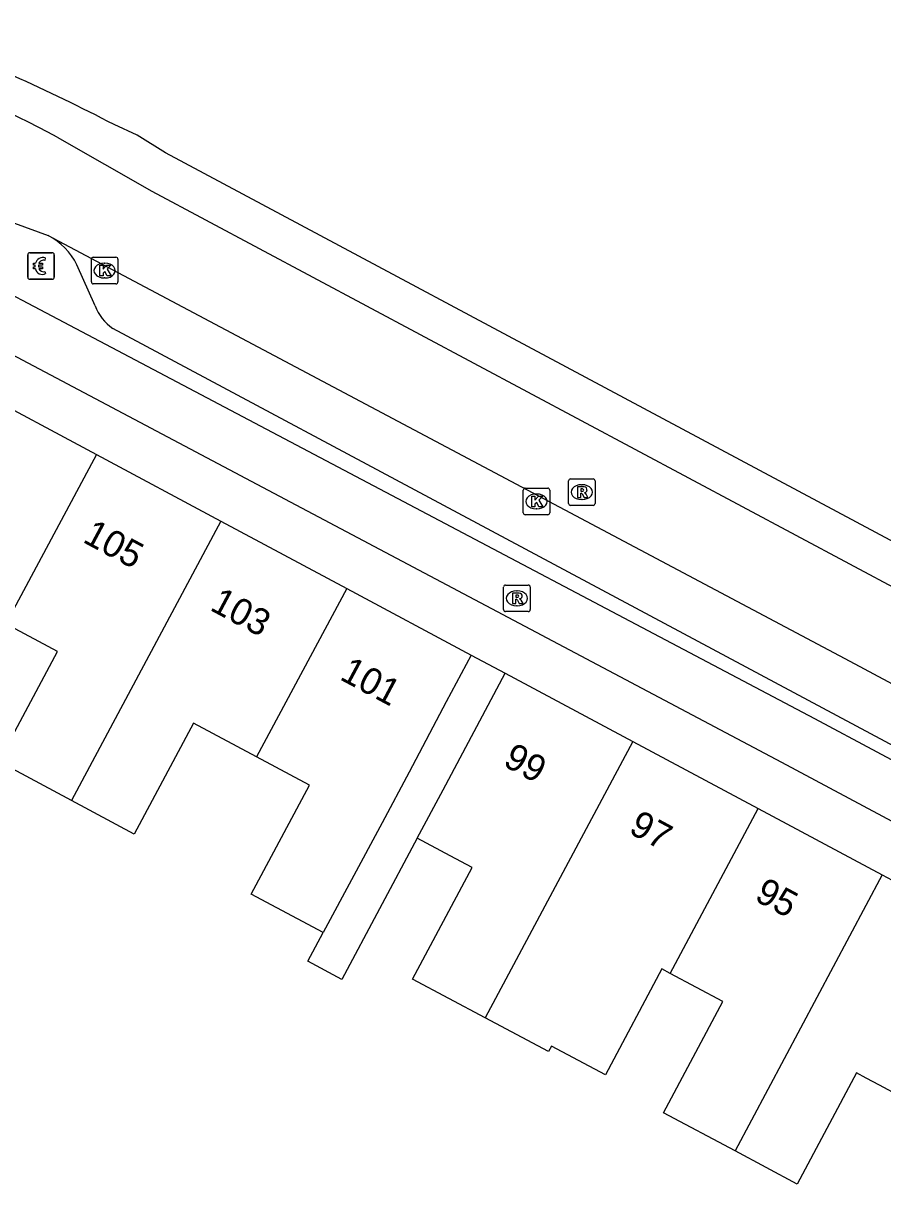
# Model space of a CAD drawing. Extents: x 159265 to 160143, y 383413 to 384319.
# Drawn here: x 159649.77 to 159682.1, y 384028.95 to 384073.11 of the extents above; entities that cross this region are included whole.
import ezdxf

# ---------------------------------------------------------------- set-up
doc = ezdxf.new("R2010")
doc.units = 0
for name, color, linetype in [('IMGEO_Betaalautomaat', 7, 'Continuous'), ('IMGEO_Fietspad_gesloten', 7, 'Continuous'), ('IMGEO_Kolk', 7, 'Continuous'), ('IMGEO_OVBaan_gesloten', 7, 'Continuous'), ('IMGEO_Pand', 7, 'Continuous'), ('IMGEO_Pand_nummerreeks', 7, 'Continuous'), ('IMGEO_Parkeervlak_open', 7, 'Continuous'), ('IMGEO_Rijbaan_lokaal_gesloten', 7, 'Continuous'), ('IMGEO_Rioolput', 7, 'Continuous'), ('IMGEO_Voetpad_open', 7, 'Continuous')]:
    doc.layers.add(name, color=color, linetype=linetype)

msp = doc.modelspace()

# ---------------------------------------------------------------- linework, layer by layer
at = {"layer": 'IMGEO_Betaalautomaat'}
for p, q in [((159649.929, 384063.551), (159649.929, 384064.392)), ((159649.929, 384064.392), (159649.929, 384063.551)), ((159650.004, 384064.475), (159650.845, 384064.475)), ((159650.845, 384064.475), (159650.004, 384064.475)), ((159650.591, 384064.28), (159650.574, 384064.18)), ((159650.928, 384064.401), (159650.928, 384063.56)), ((159650.928, 384063.56), (159650.928, 384064.401)), ((159650.212, 384063.939), (159650.212, 384064.007)), ((159650.333, 384064.007), (159650.333, 384063.939)), ((159650.854, 384063.476), (159650.013, 384063.476)), ((159650.013, 384063.476), (159650.854, 384063.476)), ((159650.578, 384063.774), (159650.6, 384063.687))]:
    msp.add_line(p, q, dxfattribs=at)
for points in [[(159650.212, 384064.007), (159650.143, 384064.007), (159650.143, 384064.076), (159650.222, 384064.076)], [(159650.217, 384063.87), (159650.143, 384063.87), (159650.143, 384063.939), (159650.212, 384063.939)], [(159650.344, 384064.076), (159650.491, 384064.076), (159650.491, 384064.007), (159650.333, 384064.007)], [(159650.333, 384063.939), (159650.491, 384063.939), (159650.491, 384063.87), (159650.347, 384063.87)]]:
    msp.add_lwpolyline(points, dxfattribs=at)
for centre, radius, start, end in [((159650.007, 384064.398), 0.0779, 92.4484, 184.2845), ((159650.007, 384064.398), 0.0779, 92.4484, 184.2845), ((159650.505, 384064), 0.293, 73.014, 165.0139), ((159650.851, 384064.398), 0.0779, 2.4484, 94.2845), ((159650.851, 384064.398), 0.0779, 2.4484, 94.2845), ((159650.478, 384063.925), 0.267, 191.8096, 297.0389), ((159650.511, 384064.013), 0.179, 69.3236, 159.5683), ((159650.511, 384063.94), 0.179, 202.7625, 291.8693), ((159650.007, 384063.554), 0.0779, 182.4484, 274.2845), ((159650.007, 384063.554), 0.0779, 182.4484, 274.2845), ((159650.851, 384063.554), 0.0779, 272.4484, 4.2845), ((159650.851, 384063.554), 0.0779, 272.4484, 4.2845)]:
    msp.add_arc(centre, radius, start, end, dxfattribs=at)
at = {"layer": 'IMGEO_Fietspad_gesloten'}
for points in [[(159639.603, 384068.019), (159679.545, 384046.947), (159802.985, 383980.918)], [(159782.916, 383989.334), (159706.724, 384030.091), (159678.317, 384045.287), (159637.547, 384066.886)]]:
    msp.add_lwpolyline(points, dxfattribs=at)
at = {"layer": 'IMGEO_Kolk'}
for p, q in [((159652.398, 384064.304), (159653.25, 384064.304)), ((159652.323, 384063.378), (159652.323, 384064.23)), ((159652.811, 384064.084), (159652.836, 384064.084)), ((159653.324, 384064.23), (159653.324, 384063.378)), ((159652.834, 384063.524), (159652.809, 384063.524)), ((159653.25, 384063.304), (159652.398, 384063.304)), ((159668.577, 384054.687), (159668.577, 384055.539)), ((159668.652, 384055.613), (159669.504, 384055.613)), ((159669.578, 384055.539), (159669.578, 384054.687)), ((159669.065, 384055.393), (159669.09, 384055.393)), ((159669.504, 384054.613), (159668.652, 384054.613)), ((159669.088, 384054.833), (159669.063, 384054.833))]:
    msp.add_line(p, q, dxfattribs=at)
for points in [[(159652.398, 384064.304), (159653.25, 384064.304)], [(159652.323, 384063.378), (159652.323, 384064.23)], [(159652.644, 384064.004), (159652.767, 384064.004), (159652.767, 384063.853), (159652.897, 384064.004), (159653.061, 384064.004), (159652.915, 384063.853), (159653.068, 384063.604), (159652.916, 384063.604), (159652.831, 384063.768), (159652.767, 384063.701), (159652.767, 384063.604), (159652.644, 384063.604), (159652.644, 384064.004)], [(159653.324, 384064.23), (159653.324, 384063.378)], [(159653.25, 384063.304), (159652.398, 384063.304)], [(159668.577, 384054.687), (159668.577, 384055.539)], [(159668.652, 384055.613), (159669.504, 384055.613)], [(159669.578, 384055.539), (159669.578, 384054.687)], [(159668.898, 384055.313), (159669.021, 384055.313), (159669.021, 384055.162), (159669.151, 384055.313), (159669.315, 384055.313), (159669.169, 384055.162), (159669.322, 384054.913), (159669.17, 384054.913), (159669.085, 384055.077), (159669.021, 384055.01), (159669.021, 384054.913), (159668.898, 384054.913), (159668.898, 384055.313)], [(159669.504, 384054.613), (159668.652, 384054.613)]]:
    msp.add_lwpolyline(points, dxfattribs=at)
for centre, start, end in [((159652.4, 384064.228), 91.552, 178.448), ((159652.4, 384064.228), 91.552, 178.448), ((159653.248, 384064.228), 1.552, 88.448), ((159653.248, 384064.228), 1.552, 88.448), ((159652.4, 384063.38), 181.552, 268.448), ((159652.4, 384063.38), 181.552, 268.448), ((159653.248, 384063.38), 271.552, 358.448), ((159653.248, 384063.38), 271.552, 358.448), ((159668.654, 384055.537), 91.552, 178.448), ((159668.654, 384055.537), 91.552, 178.448), ((159669.502, 384055.537), 1.552, 88.448), ((159669.502, 384055.537), 1.552, 88.448), ((159668.654, 384054.689), 181.552, 268.448), ((159668.654, 384054.689), 181.552, 268.448), ((159669.502, 384054.689), 271.552, 358.448), ((159669.502, 384054.689), 271.552, 358.448)]:
    msp.add_arc(centre, 0.0765, start, end, dxfattribs=at)
for centre, major_axis, ratio, start_param, end_param in [((159652.81, 384063.804), (-0.387, 0.002), 0.722429, 4.712389, 7.853982), ((159652.835, 384063.804), (-0.39, 0.002), 0.717154, 1.570796, 4.712389), ((159669.064, 384055.113), (-0.387, 0.002), 0.722429, 4.712389, 7.853982), ((159669.089, 384055.113), (-0.39, 0.002), 0.717154, 1.570796, 4.712389)]:
    msp.add_ellipse(centre, major_axis=major_axis, ratio=ratio, start_param=start_param, end_param=end_param, dxfattribs=at)
at = {"layer": 'IMGEO_OVBaan_gesloten'}
msp.add_lwpolyline([(159778.419, 384002.326), (159655.116, 384068.233), (159654.047, 384068.903), (159653.178, 384069.297)], dxfattribs=at)
msp.add_arc((159621.973, 384009.763), 67.216, 62.33846, 69.52244, dxfattribs=at)
at = {"layer": 'IMGEO_Pand'}
for points in [[(159647.823, 384059.39), (159652.514, 384056.88)], [(159652.514, 384056.88), (159649.106, 384050.505)], [(159652.514, 384056.88), (159657.196, 384054.375)], [(159657.196, 384054.375), (159651.573, 384043.86)], [(159657.196, 384054.375), (159661.933, 384051.841)], [(159661.933, 384051.841), (159658.54, 384045.496)], [(159661.933, 384051.841), (159666.625, 384049.331)], [(159651.573, 384043.86), (159648.83, 384045.327), (159651.045, 384049.468), (159649.106, 384050.505)], [(159666.625, 384049.331), (159665.681, 384047.567), (159664.286, 384044.926), (159663.266, 384043.019), (159661.053, 384038.881)], [(159664.589, 384042.438), (159665.561, 384044.259), (159667.902, 384048.644)], [(159667.902, 384048.644), (159672.704, 384046.076)], [(159658.54, 384045.496), (159656.17, 384046.763), (159653.94, 384042.594), (159651.573, 384043.86)], [(159672.704, 384046.076), (159667.148, 384035.672)], [(159672.704, 384046.076), (159677.419, 384043.554)], [(159661.053, 384038.881), (159658.342, 384040.331), (159660.534, 384044.429), (159658.54, 384045.496)], [(159674.107, 384037.349), (159677.419, 384043.554)], [(159677.419, 384043.554), (159682.093, 384041.054)], [(159667.148, 384035.672), (159664.416, 384037.13), (159666.658, 384041.332), (159665.829, 384041.775), (159664.589, 384042.438)], [(159682.093, 384041.054), (159676.549, 384030.664)], [(159682.093, 384041.054), (159686.79, 384038.542)], [(159674.107, 384037.349), (159673.799, 384037.514), (159671.671, 384033.529), (159669.641, 384034.613), (159669.528, 384034.401), (159667.148, 384035.672)], [(159676.549, 384030.664), (159673.858, 384032.101), (159676.094, 384036.289), (159674.107, 384037.349)], [(159683.479, 384032.342), (159681.991, 384033.137), (159681.484, 384033.407), (159681.12, 384033.602), (159678.886, 384029.418), (159676.549, 384030.664)]]:
    msp.add_lwpolyline(points, dxfattribs=at)
at = {"layer": 'IMGEO_Parkeervlak_open'}
for points in [[(159652.466, 384062.48), (159651.782, 384064.02)], [(159773.209, 383997.4), (159653.135, 384061.625)]]:
    msp.add_lwpolyline(points, dxfattribs=at)
for centre, radius, start, end in [((159649.48, 384062.846), 2.584, 27.033, 61.7586), ((159654.114, 384063.08), 1.754, 200.0095, 236.0737)]:
    msp.add_arc(centre, radius, start, end, dxfattribs=at)
at = {"layer": 'IMGEO_Rijbaan_lokaal_gesloten'}
for points in [[(159639.282, 384069.302), (159650.703, 384065.122)], [(159651.039, 384068.82), (159654.602, 384066.798), (159694.996, 384045.215), (159777.713, 384001.02)], [(159650.703, 384065.122), (159680.867, 384049.101), (159783.569, 383994.131), (159803.987, 383983.19)]]:
    msp.add_lwpolyline(points, dxfattribs=at)
msp.add_arc((159631.573, 384032.883), 40.87, 61.5564, 79.7791, dxfattribs=at)
at = {"layer": 'IMGEO_Rioolput'}
for p, q in [((159670.282, 384055.037), (159670.282, 384055.889)), ((159670.357, 384055.963), (159671.209, 384055.963)), ((159671.283, 384055.889), (159671.283, 384055.037)), ((159670.77, 384055.743), (159670.795, 384055.743)), ((159670.793, 384055.183), (159670.768, 384055.183)), ((159671.209, 384054.963), (159670.357, 384054.963)), ((159667.916, 384051.966), (159668.768, 384051.966)), ((159667.841, 384051.04), (159667.841, 384051.892)), ((159668.329, 384051.746), (159668.354, 384051.746)), ((159668.842, 384051.892), (159668.842, 384051.04)), ((159668.352, 384051.186), (159668.327, 384051.186)), ((159668.768, 384050.966), (159667.916, 384050.966))]:
    msp.add_line(p, q, dxfattribs=at)
for points in [[(159670.282, 384055.037), (159670.282, 384055.889)], [(159670.357, 384055.963), (159671.209, 384055.963)], [(159671.283, 384055.889), (159671.283, 384055.037)], [(159670.871, 384055.661), (159670.619, 384055.663), (159670.619, 384055.263)], [(159670.797, 384055.582), (159670.743, 384055.582), (159670.743, 384055.501)], [(159670.743, 384055.501), (159670.795, 384055.501)], [(159670.619, 384055.263), (159670.743, 384055.263), (159670.743, 384055.425), (159670.754, 384055.425)], [(159670.801, 384055.396), (159670.872, 384055.263), (159671.012, 384055.263), (159670.947, 384055.389)], [(159671.209, 384054.963), (159670.357, 384054.963)], [(159667.916, 384051.966), (159668.768, 384051.966)], [(159667.841, 384051.04), (159667.841, 384051.892)], [(159668.43, 384051.664), (159668.178, 384051.666), (159668.178, 384051.266)], [(159668.356, 384051.585), (159668.302, 384051.585), (159668.302, 384051.504)], [(159668.302, 384051.504), (159668.354, 384051.504)], [(159668.842, 384051.892), (159668.842, 384051.04)], [(159668.178, 384051.266), (159668.302, 384051.266), (159668.302, 384051.428), (159668.313, 384051.428)], [(159668.36, 384051.399), (159668.431, 384051.266), (159668.571, 384051.266), (159668.506, 384051.392)], [(159668.768, 384050.966), (159667.916, 384050.966)]]:
    msp.add_lwpolyline(points, dxfattribs=at)
for centre, radius, start, end in [((159670.359, 384055.887), 0.0765, 91.552, 178.448), ((159670.359, 384055.887), 0.0765, 91.552, 178.448), ((159671.207, 384055.887), 0.0765, 1.552, 88.448), ((159671.207, 384055.887), 0.0765, 1.552, 88.448), ((159670.779, 384055.69), 0.19, 274.7715, 282.9687), ((159670.803, 384055.486), 0.0964, 77.0061, 93.1865), ((159670.817, 384055.543), 0.0378, 276.6634, 79.6772), ((159670.87, 384055.551), 0.109, 350.3612, 89.416), ((159670.868, 384055.551), 0.112, 277.5842, 350.9817), ((159670.359, 384055.039), 0.0765, 181.552, 268.448), ((159670.359, 384055.039), 0.0765, 181.552, 268.448), ((159670.753, 384055.372), 0.0533, 26.0293, 88.6989), ((159670.852, 384055.336), 0.108, 29.5134, 73.7905), ((159671.207, 384055.039), 0.0765, 271.552, 358.448), ((159671.207, 384055.039), 0.0765, 271.552, 358.448), ((159667.918, 384051.89), 0.0765, 91.552, 178.448), ((159667.918, 384051.89), 0.0765, 91.552, 178.448), ((159668.766, 384051.89), 0.0765, 1.552, 88.448), ((159668.766, 384051.89), 0.0765, 1.552, 88.448), ((159668.338, 384051.693), 0.19, 274.7715, 282.9687), ((159668.362, 384051.489), 0.0964, 77.0061, 93.1865), ((159668.376, 384051.546), 0.0378, 276.6634, 79.6772), ((159668.429, 384051.554), 0.109, 350.3612, 89.416), ((159668.427, 384051.554), 0.112, 277.5842, 350.9817), ((159667.918, 384051.042), 0.0765, 181.552, 268.448), ((159667.918, 384051.042), 0.0765, 181.552, 268.448), ((159668.312, 384051.375), 0.0533, 26.0293, 88.6989), ((159668.411, 384051.339), 0.108, 29.5134, 73.7905), ((159668.766, 384051.042), 0.0765, 271.552, 358.448), ((159668.766, 384051.042), 0.0765, 271.552, 358.448)]:
    msp.add_arc(centre, radius, start, end, dxfattribs=at)
for centre, major_axis, ratio, start_param, end_param in [((159670.769, 384055.463), (-0.387, 0.002), 0.722429, 4.712389, 7.853982), ((159670.794, 384055.463), (-0.39, 0.002), 0.717154, 1.570796, 4.712389), ((159668.328, 384051.466), (-0.387, 0.002), 0.722429, 4.712389, 7.853982), ((159668.353, 384051.466), (-0.39, 0.002), 0.717154, 1.570796, 4.712389)]:
    msp.add_ellipse(centre, major_axis=major_axis, ratio=ratio, start_param=start_param, end_param=end_param, dxfattribs=at)
at = {"layer": 'IMGEO_Voetpad_open'}
for points in [[(159666.625, 384049.331), (159667.902, 384048.644)], [(159664.589, 384042.438), (159661.752, 384037.121), (159660.476, 384037.802), (159661.053, 384038.881)]]:
    msp.add_lwpolyline(points, dxfattribs=at)

# ---------------------------------------------------------------- texts
at = {"layer": 'IMGEO_Pand_nummerreeks'}
for s, rotation, p in [('105', 331.8735, (159651.959, 384053.601)), ('103', 331.8735, (159656.744, 384051.044)), ('101', 331.8735, (159661.63, 384048.433)), ('99', 331.8105, (159667.776, 384045.187)), ('97', 331.8105, (159672.508, 384042.651)), ('95', 331.8105, (159677.24, 384040.115))]:
    msp.add_text(s, height=1, rotation=rotation, dxfattribs=at).set_placement(p)

doc.saveas('drawing.dxf')
